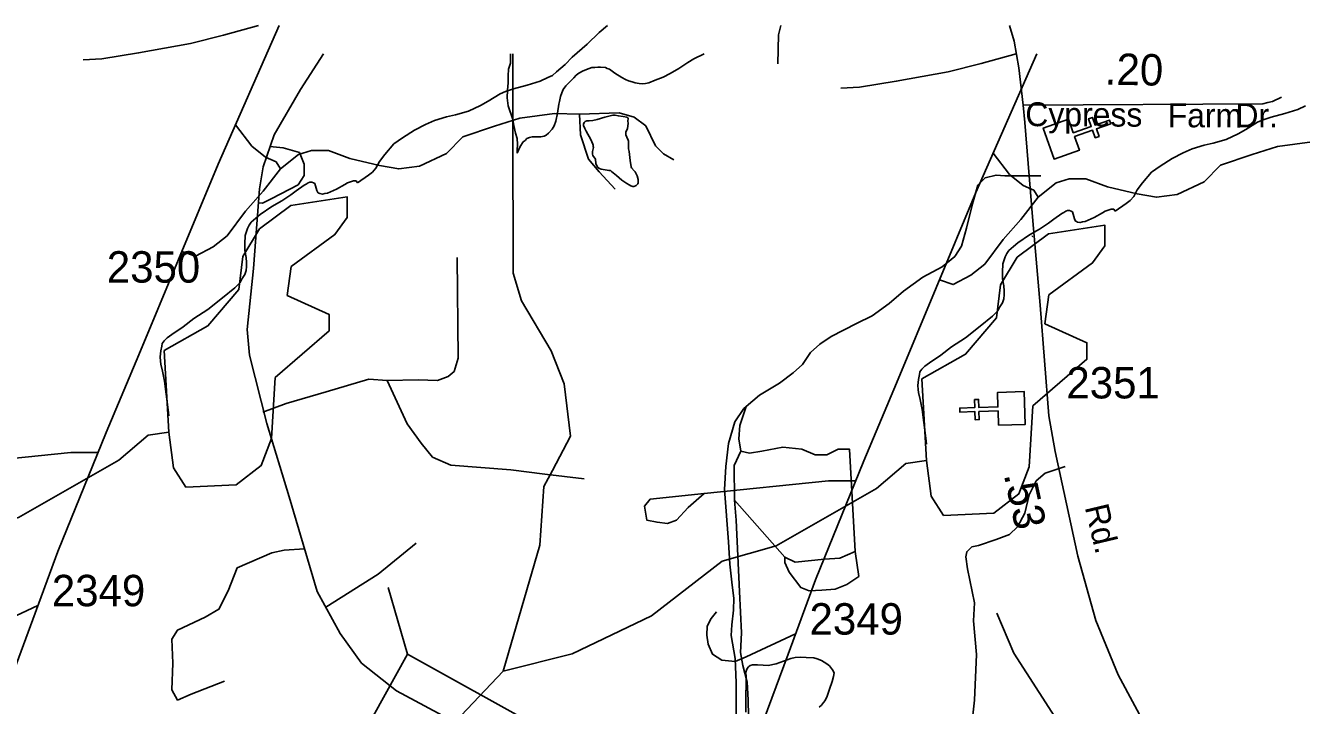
# Model space of a CAD drawing. Extents: x 2169602 to 2449496, y 721995 to 810662.
# Drawn here: x 2441422 to 2446501, y 807956 to 810662 of the extents above; entities that cross this region are included whole.
import ezdxf

# ---------------------------------------------------------------- set-up
doc = ezdxf.new("R2010")
doc.units = 0
doc.layers.add('Default', color=7, linetype='Continuous')

msp = doc.modelspace()

# ---------------------------------------------------------------- linework, layer by layer
at = {"layer": 'Default'}
for p, q in [((2445428.1, 809822.8), (2445431.3, 809823)), ((2443489.5, 808877.1), (2443646.2, 808857.5)), ((2444243.9, 808773.5), (2444445, 808545.7)), ((2442865.5, 808425.2), (2442941.8, 808160))]:
    msp.add_line(p, q, dxfattribs=at)
for points in [[(2442431.3, 810661.8), (2442188.3, 810109.9), (2441873.3, 809351.7), (2441743.6, 809041.8), (2441550, 808568.5), (2441441.2, 808273.2), (2441260.2, 807783.1), (2441128.3, 807416.6), (2441048.8, 807188.4)], [(2442348.9, 810661.8), (2442209.6, 810623.8), (2442078.9, 810590.5), (2441872.2, 810552.7), (2441725.7, 810529.7), (2441651.7, 810525.3)], [(2443738.7, 810661.8), (2443704.9, 810634.1), (2443657.3, 810587.8), (2443597.7, 810535.5), (2443570, 810507.2), (2443536, 810477.1), (2443520, 810462.9), (2443500.5, 810454.9), (2443470.5, 810440.7), (2443418.5, 810424.3), (2443364.7, 810410.1), (2443332.7, 810399.5), (2443310.6, 810389.4), (2443263, 810361.3), (2443233.3, 810343.1), (2443185.3, 810320.7), (2443133.6, 810306.2), (2443097.3, 810297.9), (2443050, 810283.6), (2443013.7, 810267.6), (2442970, 810245.4), (2442922, 810214.9), (2442888.2, 810190.8), (2442852.7, 810148.3), (2442830.6, 810120.4), (2442817, 810094), (2442803.3, 810078.3), (2442787.3, 810066.1), (2442743.4, 810035.8)], [(2444428.8, 810661.8), (2444419.1, 810624.8), (2444417.1, 810509.8)], [(2445338.1, 810661.8), (2445357.8, 810599.5), (2445376.1, 810493.1), (2445392.6, 810344.3)], [(2443139.3, 807885.7), (2442898.9, 808013.8), (2442758.7, 808124.8), (2442675, 808242), (2442582.9, 808409.6), (2442471, 808786.5), (2442383.1, 809077.6), (2442314, 809349.9), (2442304.6, 809452.5), (2442329.7, 809695.4), (2442352.7, 810011.7), (2442367.4, 810099.6), (2442411.3, 810227.4), (2442517, 810407.5), (2442607.4, 810549)], [(2443351.9, 810549), (2443352.4, 810536), (2443352.1, 810512.1), (2443344.4, 810488.1), (2443342.5, 810462), (2443342.5, 810434), (2443341.1, 810403.9), (2443339, 810374.1), (2443343.3, 810341.8), (2443361.6, 810288), (2443365.7, 810264.2), (2443372.2, 810234), (2443378.4, 810212.4), (2443380.2, 810190.3), (2443378.4, 810164.2), (2443378.4, 810154.4)], [(2443362.1, 810259.1), (2443361.9, 810549)], [(2444123, 810549), (2444081.7, 810528.9), (2444057.7, 810515.1), (2444022.3, 810490.4), (2443987.8, 810470.4), (2443960.3, 810456.3), (2443928.1, 810444.2), (2443902.7, 810433.8), (2443890.4, 810431.6), (2443876.5, 810429.7), (2443864.4, 810431.5), (2443848.6, 810433.5), (2443836.5, 810437.3), (2443822.3, 810441.5), (2443810.2, 810447.4), (2443796.1, 810455.2), (2443768, 810472.8), (2443746.1, 810488.7), (2443737.8, 810490.8), (2443730.1, 810494.8), (2443710, 810496.6), (2443700.1, 810496.5), (2443688, 810494.2), (2443676.1, 810494.4), (2443666.1, 810490.3), (2443642.1, 810482.1), (2443624.2, 810471.8), (2443614, 810464), (2443604.8, 810453.6), (2443584.3, 810433.6), (2443572.6, 810421.6), (2443562.5, 810407.7), (2443556.8, 810393.6), (2443551, 810379.4), (2443546.9, 810359.4), (2443545.3, 810349.5), (2443539.8, 810313.4), (2443533.4, 810281.5), (2443525.8, 810263.2), (2443518, 810249.4), (2443504.3, 810233.2), (2443493.8, 810225), (2443486, 810220.9), (2443473.7, 810219.1), (2443460.2, 810218.7), (2443438.1, 810218.8), (2443428, 810216.7), (2443418, 810212.6), (2443410.2, 810204.4), (2443402.4, 810198.7), (2443390.5, 810180.2), (2443378.4, 810154.4)], [(2445447.1, 810549), (2445204.1, 809997), (2444889.2, 809238.9), (2444759.4, 808929), (2444565.8, 808455.7), (2444457, 808160.4), (2444276, 807670.3), (2444144.1, 807303.8), (2444064.6, 807075.5)], [(2445364.7, 810549), (2445225.4, 810511), (2445094.7, 810477.7), (2444888, 810439.9), (2444741.6, 810416.9), (2444667.5, 810412.4)], [(2445392.6, 810344.3), (2446347.6, 810350.5), (2446367.4, 810355.1), (2446385.6, 810359.7), (2446420.7, 810376.4)], [(2445392.6, 810344.3), (2445400.2, 810275.3), (2445431.1, 809884.7), (2445460.4, 809549.6), (2445495.4, 809108.8), (2445520.5, 808966.4), (2445610.5, 808549.6), (2445682.7, 808294.1), (2445770.6, 808078.4), (2445894.1, 807848.1), (2446027.3, 807638.8)], [(2446516.3, 810342), (2446486.4, 810327.9), (2446434.3, 810311.4), (2446380.6, 810297.2), (2446348.6, 810286.6), (2446326.4, 810276.6), (2446278.9, 810248.5), (2446249.1, 810230.3), (2446201.1, 810207.9), (2446149.5, 810193.4), (2446113.2, 810185.1), (2446065.8, 810170.7), (2446029.5, 810154.7), (2445985.8, 810132.5), (2445937.9, 810102), (2445904, 810077.9), (2445868.5, 810035.4), (2445846.4, 810007.6), (2445832.9, 809981.2), (2445819.1, 809965.4), (2445803.1, 809953.3), (2445759.3, 809922.9)], [(2442436.7, 810091.2), (2442507.9, 810149), (2442559.9, 810164.4), (2442627.3, 810164.4), (2442712.4, 810132.8), (2442831.4, 810105.4), (2442907.3, 810091.2), (2442990, 810102.7), (2443097.8, 810152.8), (2443163.2, 810218.3), (2443289.1, 810261), (2443389.7, 810293.1), (2443527, 810311.4), (2443626.9, 810308.8)], [(2443626.9, 810308.8), (2443784.7, 810314.6), (2443844.3, 810297.3), (2443890.5, 810262.6), (2443929, 810183.6), (2443961.7, 810150.9), (2444002.2, 810127.8)], [(2443626.9, 810308.8), (2443631.5, 810226.4), (2443663.5, 810130.3), (2443704.7, 810079.9), (2443768.8, 810011.2)], [(2443727.3, 810296.5), (2443697.1, 810288.1), (2443679.5, 810284.2), (2443665.3, 810281.9), (2443655.7, 810282.1), (2443649.3, 810279.9), (2443645.2, 810276), (2443643.4, 810269.8), (2443643.2, 810263.7), (2443647.7, 810251.7), (2443653.7, 810241.9), (2443671.9, 810208.3), (2443679.9, 810190.1), (2443681.7, 810186.1), (2443681.9, 810180), (2443682.4, 810176.3), (2443678.3, 810160.3), (2443678.3, 810150.1), (2443680.3, 810144.2), (2443690.4, 810130.1), (2443692.4, 810112.3), (2443696.7, 810100.3), (2443700.4, 810096.5), (2443707, 810092.2), (2443712.7, 810090.6), (2443744.7, 810084.5), (2443750.8, 810084.8), (2443754.7, 810080.6), (2443774.6, 810065), (2443794.9, 810046.9), (2443814.8, 810033), (2443824.9, 810027.4), (2443831, 810023.2), (2443839.2, 810021.2), (2443843.1, 810021.4), (2443849.3, 810023.3), (2443853.2, 810025.6), (2443858.7, 810031.6), (2443861.2, 810035.3), (2443861, 810039.4), (2443861.2, 810043.4), (2443861, 810049.5), (2443856.9, 810063.5), (2443852.8, 810071.5), (2443848.9, 810079.3), (2443844.8, 810083.2), (2443834.5, 810095.3), (2443832.7, 810099.2), (2443828.4, 810125), (2443824.3, 810160.9), (2443822, 810171), (2443821.8, 810185.2), (2443822.2, 810197), (2443822, 810201), (2443820.2, 810205), (2443815.6, 810217), (2443811.7, 810226.9), (2443811.5, 810233), (2443811.7, 810239.1), (2443817.5, 810251.2), (2443821.2, 810272.9), (2443819.1, 810281), (2443821.2, 810291.2), (2443819.3, 810295.1), (2443815.4, 810296.9), (2443801.3, 810299.1), (2443781.2, 810302.9), (2443769.1, 810304.8), (2443759.3, 810304.6), (2443727.3, 810296.5)], [(2442436.7, 810091.2), (2442419.5, 810119.1), (2442377.1, 810137.4), (2442323.2, 810181.7), (2442257.3, 810266.5)], [(2443518.9, 808891.6), (2443591.4, 809028.2), (2443565.6, 809235.4), (2443514.5, 809367.6), (2443396.4, 809566.8), (2443362.6, 809675.8), (2443362.1, 810259.1)], [(2442394.9, 810179.8), (2442448.1, 810174.7), (2442512.2, 810156.4), (2442530.5, 810110.6), (2442530.5, 810064.8), (2442507.6, 810028.2), (2442402.4, 809973.2), (2442365.7, 809954.9), (2442348.7, 809956.4)], [(2445452.6, 809978.4), (2445523.8, 810036.1), (2445575.7, 810051.5), (2445643.1, 810051.5), (2445728.2, 810020), (2445847.2, 809992.5), (2445923.1, 809978.4), (2446005.9, 809989.9), (2446113.6, 810040), (2446179.1, 810105.5), (2446304.9, 810148.2), (2446405.6, 810180.2), (2446542.9, 810198.5), (2446642.7, 810196)], [(2445452.6, 809978.4), (2445435.3, 810006.3), (2445392.9, 810024.6), (2445339, 810068.9), (2445273.1, 810153.7)], [(2442044.1, 809762.8), (2442099.1, 809743.7), (2442169.2, 809781.1), (2442225, 809825.4), (2442298.2, 809923.6), (2442367.4, 810002.6), (2442436.7, 810091.2)], [(2441992.1, 809108.8), (2441989.7, 809132.7), (2441975.1, 809246.9), (2441966.9, 809286.6), (2441960.9, 809314.3), (2441958.7, 809326.4), (2441958.3, 809342.7), (2441960.7, 809366.7), (2441964.4, 809386.4), (2441966.5, 809396.6), (2441973.7, 809406.5), (2441986, 809418.9), (2442004, 809432.7), (2442049.7, 809463.1), (2442091.4, 809495.4), (2442147.1, 809531.6), (2442206.6, 809578.2), (2442254.6, 809618.4), (2442276.5, 809638.6), (2442283.9, 809654.5), (2442294.4, 809670.8), (2442299.9, 809687), (2442301.7, 809703), (2442301.9, 809718.7), (2442299.7, 809738.6), (2442295.4, 809766.8), (2442295, 809792.8), (2442296.8, 809826.6), (2442305, 809854.6), (2442312.4, 809866.8), (2442320.4, 809879), (2442338.4, 809894.9), (2442356.5, 809909.2), (2442402.2, 809941.3), (2442442, 809963.7), (2442477.9, 809987.9), (2442499.8, 810004), (2442531.6, 810026), (2442539.4, 810030.5), (2442547.2, 810036.2), (2442553.5, 810038.5), (2442561.5, 810038.5), (2442567.7, 810036.4), (2442573.4, 810032.7), (2442581.4, 810004.7), (2442585.7, 809996.7), (2442589.6, 809994.5), (2442593.5, 809992.7), (2442603.8, 809990.7), (2442613.6, 809992.9), (2442623.7, 809995), (2442660, 810011.1), (2442693.6, 810029.1), (2442703.4, 810035.3), (2442715.7, 810039.6), (2442727.4, 810043.5), (2442731.5, 810043.6), (2442737.5, 810043.5), (2442741.2, 810039.8), (2442743.4, 810035.8)], [(2445463.7, 810064.3), (2445319.4, 810064.1), (2445285.5, 810066.8), (2445241.3, 810055.7), (2445212.7, 810026.3), (2445191.2, 809952.7), (2445167.2, 809855.3), (2445147.7, 809783.7), (2445120.8, 809742.2), (2445070, 809701.3), (2444993.2, 809660.9), (2444916.1, 809604.5), (2444859.1, 809555.6), (2444792.1, 809507), (2444729.5, 809476.3), (2444628.4, 809424.4), (2444583.8, 809393.3), (2444547.1, 809360.1), (2444514.1, 809312.7), (2444477.5, 809279.5), (2444422.6, 809238.6), (2444343.7, 809190.3), (2444290.8, 809146.1)], [(2441992.7, 809043.1), (2442010.8, 808901.7), (2442060.6, 808825.2), (2442260.7, 808834.2), (2442359.8, 808910.9), (2442400.8, 809018.3), (2442415.8, 809260.7), (2442630.6, 809446.6), (2442630.6, 809512.3), (2442463.7, 809587.8), (2442479.7, 809702.3), (2442653.6, 809829.9), (2442702.6, 809897.8), (2442702.6, 809979.8), (2442477.7, 809945.1), (2442353.6, 809852.5), (2442287.6, 809742.3), (2442271.6, 809611.4), (2442147.7, 809466.3), (2441973.7, 809368.2), (2441992.7, 809043.1)], [(2445059.9, 809649.9), (2445115, 809630.8), (2445185, 809668.3), (2445240.9, 809712.6), (2445314, 809810.8), (2445383.3, 809889.8), (2445452.6, 809978.4)], [(2445007.9, 808996), (2445005.5, 809019.9), (2444990.9, 809134), (2444982.7, 809173.8), (2444976.8, 809201.5), (2444974.5, 809213.6), (2444974.1, 809229.8), (2444976.6, 809253.8), (2444980.3, 809273.6), (2444982.3, 809283.8), (2444989.5, 809293.7), (2445001.8, 809306), (2445019.8, 809319.9), (2445065.6, 809350.3), (2445107.2, 809382.6), (2445163, 809418.8), (2445222.4, 809465.3), (2445270.4, 809505.6), (2445292.3, 809525.8), (2445299.7, 809541.7), (2445310.2, 809558), (2445315.7, 809574.2), (2445317.6, 809590.1), (2445317.8, 809605.9), (2445315.5, 809625.8), (2445311.2, 809653.9), (2445310.8, 809679.9), (2445312.6, 809713.8), (2445320.9, 809741.8), (2445328.2, 809754), (2445336.2, 809766.2), (2445354.3, 809782.1), (2445372.3, 809796.4), (2445418, 809828.4), (2445457.8, 809850.8), (2445493.7, 809875), (2445515.7, 809891.2), (2445547.4, 809913.2), (2445555.2, 809917.6), (2445563, 809923.4), (2445569.4, 809925.7), (2445577.4, 809925.7), (2445583.5, 809923.5), (2445589.3, 809919.8), (2445597.3, 809891.9), (2445601.6, 809883.9), (2445605.5, 809881.7), (2445609.4, 809879.9), (2445619.6, 809877.9), (2445629.5, 809880.1), (2445639.5, 809882.2), (2445675.8, 809898.3), (2445709.4, 809916.3), (2445719.3, 809922.5), (2445731.6, 809926.8), (2445743.3, 809930.7), (2445747.4, 809930.8), (2445753.3, 809930.7), (2445757, 809927), (2445759.3, 809922.9)], [(2445008.6, 808930.3), (2445026.6, 808788.9), (2445076.4, 808712.4), (2445276.6, 808721.4), (2445375.6, 808798.1), (2445416.6, 808905.5), (2445431.6, 809147.9), (2445646.5, 809333.8), (2445646.5, 809399.4), (2445479.6, 809475), (2445495.6, 809589.5), (2445669.4, 809717.1), (2445718.4, 809785), (2445718.4, 809867), (2445493.5, 809832.2), (2445369.4, 809739.7), (2445303.4, 809629.4), (2445287.4, 809498.6), (2445163.6, 809353.5), (2444989.5, 809255.4), (2445008.6, 808930.3)], [(2442861.9, 809249.3), (2442984.5, 809252), (2443062, 809249), (2443104.6, 809265.4), (2443127.6, 809285.1), (2443144, 809337.6), (2443140.7, 809738)], [(2442366.1, 809122.8), (2442459.1, 809157.7), (2442619.3, 809203.5), (2442788.7, 809253.9), (2442861.9, 809249.3)], [(2442861.9, 809249.3), (2442941.4, 809077.2), (2442996.3, 808999.4), (2443042.1, 808944.4), (2443115.3, 808912.4), (2443353.3, 808894.1), (2443489.5, 808877.1)], [(2444290.8, 809146.1), (2444280.6, 809137.6), (2444245.5, 809084.3), (2444219.8, 808998.8), (2444209.9, 808907.1), (2444204, 808815.2), (2444219.7, 808606.9), (2444225.9, 808518.8), (2444234.2, 808434.7), (2444241.1, 808382.5), (2444240.1, 808334.6), (2444232.9, 808276.7), (2444230.1, 808234.8), (2444246.2, 808142.5), (2444250.2, 808046.4), (2444249.6, 807726.5), (2444251, 807500.5)], [(2444269.5, 808968.2), (2444261.9, 809017.5), (2444265.7, 809070.7), (2444290.8, 809146.1)], [(2440307.6, 808205.1), (2440581.8, 808274.9), (2440897.8, 808425.9), (2441178.7, 808643.2), (2441394.6, 808704.4), (2441793.6, 808932.4), (2441909.7, 809031.7), (2441992.7, 809043.1)], [(2441711.2, 808962.5), (2441601.8, 808962.5), (2441107.5, 808912.1)], [(2444243.9, 808773.5), (2444242.9, 808911.2), (2444269.5, 808968.2)], [(2444724, 808568.4), (2444702.2, 808975.7), (2444656.6, 808975.7), (2444611.1, 808953), (2444565.5, 808953), (2444512.4, 808975.7), (2444436.5, 808983.3), (2444353, 808968.2), (2444303.7, 808960.6), (2444269.5, 808968.2)], [(2443323.4, 808092.3), (2443597.6, 808162.1), (2443913.6, 808313.1), (2444194.5, 808530.4), (2444410.4, 808591.6), (2444809.5, 808819.6), (2444925.5, 808918.9), (2445008.6, 808930.3)], [(2443323.4, 808092.3), (2443469.4, 808594.4), (2443484.6, 808827), (2443518.9, 808891.6)], [(2445560, 808907.4), (2445481.1, 808881), (2445444.4, 808849.7), (2445417.3, 808794.3), (2445399.8, 808720.7), (2445370.7, 808667.3), (2445338.1, 808636), (2445285.7, 808617), (2445215.2, 808592.5), (2445189.1, 808587), (2445168.7, 808567.5), (2445164.3, 808547.5), (2445171.3, 808499.4), (2445199.4, 808364.3), (2445195.6, 808292.2), (2445207, 808159.3), (2445199.4, 807977), (2445171.7, 807725.5)], [(2444727, 808849.7), (2444617.6, 808849.7), (2444123.3, 808799.3)], [(2444123.3, 808799.3), (2444059.3, 808744.4), (2444013.5, 808694), (2443976.9, 808680.3), (2443935.7, 808684.8), (2443894.5, 808694), (2443885.3, 808748.9), (2443908.2, 808776.4), (2444123.3, 808799.3)], [(2444482, 806989.6), (2444474.5, 807185.2), (2444465, 807249.7), (2444444.1, 807282), (2444421.3, 807297.2), (2444372, 807295.3), (2444330.2, 807295.3), (2444311.2, 807299.1), (2444299.9, 807314.3), (2444292.3, 807339), (2444294.2, 807394), (2444298, 807456.7), (2444292.3, 807532.6), (2444288.5, 807640.9), (2444296.1, 807713), (2444301.8, 807785.2), (2444298, 807978.9), (2444294.2, 808049.1), (2444277.1, 808115.6), (2444267.6, 808166.8), (2444271.4, 808244.7), (2444263.8, 808409.9), (2444250.5, 808692.8), (2444243.9, 808773.5)], [(2442532.4, 808579.6), (2442451, 808573.6), (2442402.3, 808563.5), (2442265, 808504), (2442228.4, 808412.4), (2442191.7, 808339.1), (2442136.8, 808307.1), (2442026.8, 808255.7), (2442003.9, 808219.6), (2442008.7, 808124), (2442004.1, 808018.7), (2442027, 807977.5), (2442081.9, 808000.3), (2442213.5, 808052.4)], [(2442617.2, 808347.2), (2442826.3, 808478.8), (2442977.3, 808602.4)], [(2444445, 808545.7), (2444484.9, 808526.7), (2444602.6, 808538.1), (2444663.3, 808541.9), (2444724, 808568.4)], [(2444724, 808568.4), (2444739.2, 808469.7), (2444691.7, 808437.4), (2444644.3, 808418.4), (2444591.2, 808414.6), (2444541.8, 808412.7), (2444507.7, 808426), (2444462.1, 808486.8), (2444445, 808524.8), (2444445, 808545.7)], [(2441156.3, 808441.4), (2441135, 808414.9), (2441119.7, 808384.4), (2441117.7, 808348.8), (2441122.8, 808312.2), (2441141.1, 808272.5), (2441177.6, 808249.1), (2441230.5, 808244), (2441274.2, 808262.4), (2441471, 808354)], [(2444172.1, 808328.5), (2444150.8, 808302.1), (2444135.5, 808271.6), (2444133.5, 808236), (2444138.6, 808199.4), (2444156.9, 808159.7), (2444193.5, 808136.3), (2444246.3, 808131.2), (2444290, 808149.5), (2444486.8, 808241.2)], [(2445662, 807393.3), (2445659.4, 807410), (2445625.6, 807617.2), (2445557.6, 807851.5), (2445355.6, 808164), (2445287.7, 808322.8)], [(2444289.3, 807929), (2444288.9, 807995.2), (2444290.7, 808041.2), (2444290.3, 808075.3), (2444288.1, 808085), (2444292.4, 808096.9), (2444294.2, 808103.1), (2444300.2, 808109.1), (2444305.9, 808115.1), (2444316.2, 808117.3), (2444335.7, 808117.5), (2444358, 808115.8), (2444377.9, 808115.6), (2444409.9, 808121.7), (2444439.6, 808132.3), (2444467.7, 808142.6), (2444485.8, 808146.4), (2444507.9, 808148.8), (2444529.6, 808146.7), (2444559.6, 808145), (2444573.7, 808141.2), (2444589.7, 808135.2), (2444611.7, 808121.3), (2444621.9, 808113.3), (2444634, 808097.7), (2444640.2, 808085.3), (2444638.3, 808071.5), (2444632.4, 808051.7), (2444622.7, 808021.5), (2444612.5, 807993.4), (2444604.9, 807975.5), (2444598.7, 807967.5), (2444590.7, 807957.3), (2444580.9, 807949.1)], [(2442869.5, 807432.4), (2443010.5, 807449.2), (2443168.6, 807583.7), (2443176.6, 807665.6), (2443084.6, 807716.6), (2443110.7, 807824.1), (2443122.5, 807860.8), (2443139.3, 807885.7), (2443156.2, 807916.5), (2443323.4, 808092.3)]]:
    msp.add_lwpolyline(points, dxfattribs=at)
for points in [[(2445573.5, 810288.9), (2445592.4, 810235.2), (2445664.3, 810260.4), (2445653.7, 810290.6), (2445668.7, 810295.9), (2445679.3, 810265.7), (2445736.1, 810285.6), (2445741.4, 810270.5), (2445684.6, 810250.6), (2445695.2, 810220.4), (2445680.1, 810215.1), (2445669.6, 810245.3), (2445597.7, 810220.1), (2445616.7, 810165.7), (2445516.2, 810130.4), (2445473, 810253.7)], [(2445294.9, 809071.2), (2445293, 809128.1), (2445216.9, 809125.8), (2445217.9, 809093.8), (2445201.9, 809093.3), (2445201, 809125.3), (2445140.9, 809123.5), (2445140.4, 809139.5), (2445200.5, 809141.3), (2445199.5, 809173.3), (2445215.5, 809173.8), (2445216.4, 809141.8), (2445292.6, 809144.1), (2445290.9, 809201.8), (2445397.3, 809205), (2445401.3, 809074.4)], [(2442941.8, 808160), (2443470.7, 807867.3), (2443333.9, 807620.3), (2442805.1, 807912.9)]]:
    msp.add_lwpolyline(points, close=True, dxfattribs=at)

# ---------------------------------------------------------------- texts
for s, height, rotation, p in [('.20', 125, 358.8078, (2445717.1, 810426.9)), ('Cypress ', 95, 359.7372, (2445401.3, 810261.4)), ('Farm', 95, 359.7372, (2445968, 810257.2)), ('Dr.', 95, 359.7372, (2446237.8, 810256.9)), ('.53', 125, 282.1847, (2445315.4, 808875.3)), ('Rd.', 95, 283.3855, (2445637.7, 808745.5))]:
    msp.add_text(s, height=height, rotation=rotation, dxfattribs=at).set_placement(p)
for s, p in [('2350', (2441745.5, 809638.7)), ('2351', (2445565, 809177.8)), ('2349', (2441526.7, 808350.8)), ('2349', (2444542.6, 808238))]:
    msp.add_text(s, height=125, dxfattribs=at).set_placement(p)

doc.saveas('drawing.dxf')
